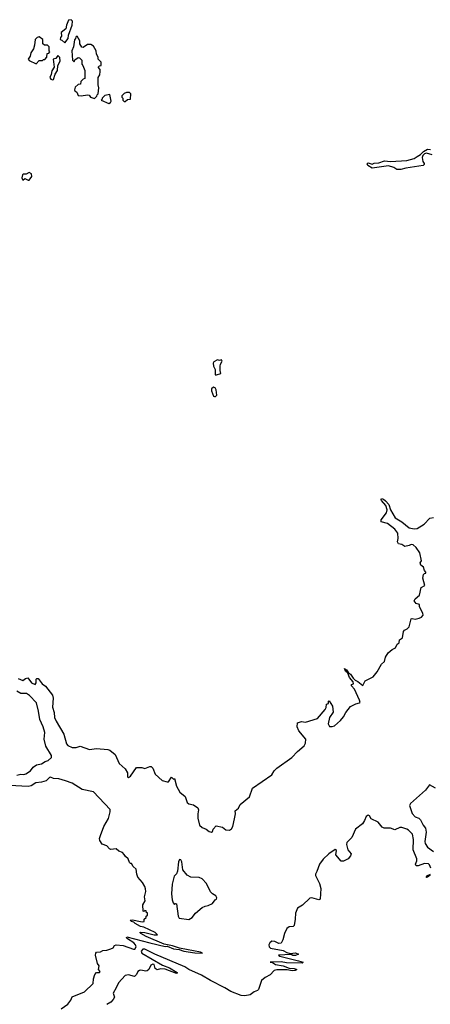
# Model space of a CAD drawing. Extents: x 2106670 to 2323771, y 35271 to 224896.
# Tile 385 of 419: x 2255434 to 2259443, y 196155 to 205770. Entities that reach past the tile are written whole.
import ezdxf

# ---------------------------------------------------------------- set-up
doc = ezdxf.new("R2010")
doc.units = 0

msp = doc.modelspace()

# ---------------------------------------------------------------- linework, layer by layer
at = {"layer": '0CON20XD'}
for points in [[(2255875, 205542.5), (2255907.1, 205585), (2255911.1, 205618.9), (2255947.5, 205715), (2255949.2, 205755), (2255935, 205770), (2255910, 205765), (2255890, 205715), (2255885, 205680), (2255840, 205645), (2255841.7, 205608.3), (2255832.5, 205595), (2255830, 205575), (2255845, 205570), (2255875, 205542.5)], [(2255595, 205340), (2255625, 205370), (2255655, 205370), (2255665, 205380), (2255678.3, 205381.7), (2255700, 205405), (2255701.7, 205438.3), (2255718.3, 205441.7), (2255727.5, 205455), (2255720, 205465), (2255720, 205505), (2255705, 205520), (2255675, 205520), (2255660, 205535), (2255660, 205575), (2255625, 205602.5), (2255605, 205597.5), (2255583.3, 205575), (2255579.3, 205520.7), (2255567.5, 205485), (2255543, 205447), (2255537, 205413), (2255517.5, 205385), (2255525, 205370), (2255595, 205340)], [(2256165, 205000), (2256188.3, 205021.7), (2256190, 205035), (2256200, 205045), (2256207.5, 205105), (2256200, 205135), (2256200, 205205), (2256217, 205233), (2256220, 205265), (2256220, 205285), (2256200, 205305), (2256211.7, 205318.3), (2256228.3, 205321.7), (2256230, 205355), (2256200, 205385), (2256200, 205405), (2256183, 205433), (2256180, 205465), (2256155, 205510), (2256127, 205527), (2256095, 205527.5), (2256055, 205500), (2256041.7, 205501.7), (2256020, 205535), (2256020, 205565), (2255995, 205610), (2255981.7, 205598.3), (2255980, 205585), (2255968.3, 205571.7), (2255957.5, 205505), (2255943.6, 205466.4), (2255950, 205375), (2255965, 205360), (2255971.7, 205378.3), (2256005, 205400), (2256018.3, 205398.3), (2256040, 205375), (2256040, 205335), (2256051.7, 205321.7), (2256070, 205275), (2256070, 205195), (2256055, 205190), (2256030, 205165), (2256028.3, 205141.7), (2256003, 205137), (2255975, 205110), (2255970, 205085), (2255973.3, 205075), (2255991.7, 205061.7), (2256005, 205030), (2256035, 205027.5), (2256096.7, 205036.7), (2256112.5, 205032.5), (2256125, 205013.8), (2256165, 205000)], [(2255755, 205181.2), (2255765, 205187.5), (2255780.5, 205239.5), (2255803.8, 205275), (2255806.1, 205323.9), (2255830, 205365), (2255825, 205400), (2255805, 205420), (2255785, 205390), (2255760, 205385), (2255770, 205305), (2255748.3, 205271.7), (2255742.5, 205235), (2255727.5, 205205), (2255738.3, 205188.3), (2255755, 205181.2)], [(2256305, 204952.5), (2256319.3, 204960.7), (2256327.5, 204975), (2256315, 205040), (2256265, 205030), (2256240, 205005), (2256240, 204995), (2256230, 204985), (2256305, 204952.5)], [(2256465, 204970), (2256485, 204990), (2256517, 204993), (2256520, 205045), (2256505, 205060), (2256475, 205060), (2256455, 205050), (2256430, 205025), (2256430, 205015), (2256440, 205005), (2256440, 204985), (2256455, 204970), (2256465, 204970)], [(2259461.7, 204451.7), (2259405, 204466), (2259385, 204460), (2259370, 204445), (2259363.3, 204425), (2259370.8, 204385), (2259384.3, 204365), (2259383.1, 204355), (2259372, 204345), (2259205, 204320.9), (2259155, 204306.2), (2259115, 204307.5), (2259086.4, 204326.4), (2259035, 204343.1), (2258875, 204321.2), (2258832, 204345), (2258827, 204363), (2258835, 204372.5), (2258875, 204360), (2258895, 204367.5), (2258939.4, 204370.6), (2258995, 204390.4), (2259055, 204384.4), (2259215, 204394.5), (2259285, 204413.1), (2259315, 204433.8), (2259346.2, 204453.8), (2259375, 204483.3), (2259415, 204504.2), (2259445, 204503.8)], [(2255525, 204202.5), (2255551.7, 204238.3), (2255550, 204265), (2255525, 204277.5), (2255497, 204263), (2255468.3, 204261.7), (2255460, 204255), (2255453.8, 204225), (2255463.6, 204203.6), (2255485, 204220), (2255515, 204202.5), (2255525, 204202.5)], [(2257355, 202302.5), (2257397.5, 202315), (2257390, 202345), (2257390, 202385), (2257393, 202407), (2257410, 202435), (2257405, 202450), (2257385, 202442.5), (2257365, 202447.5), (2257330, 202430), (2257323, 202417), (2257327.5, 202385), (2257342.5, 202355), (2257343, 202303), (2257355, 202302.5)], [(2257335, 202088.8), (2257345, 202091.2), (2257357.5, 202105), (2257351.2, 202155), (2257342.5, 202175), (2257325, 202180), (2257306.2, 202165), (2257305.8, 202145), (2257326.7, 202095), (2257335, 202088.8)], [(2255417.3, 199337.3), (2255465, 199317.5), (2255490, 199335), (2255511.7, 199341.7), (2255548.8, 199295), (2255585, 199278.8), (2255596.1, 199293.9), (2255595, 199330), (2255602.5, 199337.5), (2255615, 199336.7), (2255654, 199285), (2255685, 199262.5), (2255754.5, 199175), (2255759.2, 199145), (2255754.6, 199055.4), (2255769.6, 199005), (2255774.7, 198954.7), (2255789.3, 198919.3), (2255863.5, 198793.5), (2255890.5, 198699.5), (2255905, 198682.1), (2255945, 198663.8), (2255985, 198663.6), (2256025, 198675.7), (2256115, 198642.1), (2256185, 198653.5), (2256295, 198642.5), (2256315, 198635.6), (2256364.6, 198594.6), (2256404.3, 198505), (2256462, 198455), (2256487.5, 198415), (2256487.5, 198375), (2256495, 198370), (2256515, 198382.5), (2256575, 198467.1), (2256625, 198466.7), (2256655, 198456.7), (2256705, 198476.7), (2256715.9, 198475.9), (2256735, 198461.2), (2256755, 198403.3), (2256825, 198341.2), (2256875, 198326.2), (2256885, 198328.8), (2256915, 198372.5), (2256935, 198352.5), (2256945, 198360), (2256963.1, 198285), (2256995.7, 198225.7), (2257048.8, 198185), (2257068.8, 198125), (2257085, 198114), (2257131.3, 198101.3), (2257174.1, 198074.1), (2257180, 198055), (2257172, 198015), (2257174.2, 197974.2), (2257190, 197905), (2257215, 197882), (2257255.9, 197865.9), (2257285, 197843.3), (2257305, 197837.5), (2257315, 197842.5), (2257323.9, 197866.1), (2257353.3, 197896.7), (2257413.9, 197883.9), (2257445, 197860), (2257483, 197857), (2257503, 197867), (2257515, 197890), (2257532, 197965), (2257541.2, 198015), (2257537.5, 198045), (2257568.8, 198071.2), (2257587.5, 198105), (2257678.8, 198181.2), (2257707.5, 198265), (2257896.7, 198395), (2257918.8, 198435), (2257945, 198460), (2258091.2, 198565), (2258145, 198623.3), (2258212.3, 198677.7), (2258224, 198705), (2258226.2, 198745), (2258157.5, 198825), (2258142.5, 198865), (2258147.5, 198905), (2258183.6, 198916.4), (2258225, 198910), (2258342.5, 198945), (2258417.5, 199035), (2258427.5, 199055), (2258430, 199085), (2258448.3, 199091.7), (2258450, 199115), (2258455, 199117.5), (2258487.5, 199065), (2258493, 199007), (2258460, 198955), (2258443.9, 198893.9), (2258458.3, 198868.3), (2258485, 198866.7), (2258507.5, 198875), (2258566.7, 198925), (2258595, 198962.5), (2258616.7, 199005), (2258665, 199062.5), (2258715, 199090), (2258752.5, 199097.5), (2258756.7, 199103.3), (2258752.5, 199125), (2258702.2, 199232.2), (2258674, 199265), (2258673.6, 199276.4), (2258692.5, 199285), (2258690, 199305), (2258655, 199346.2), (2258638.8, 199388.8), (2258615, 199408.8), (2258604.3, 199435.7), (2258625, 199422), (2258642.5, 199392.5), (2258665, 199380), (2258689.7, 199339.7), (2258710, 199320), (2258736.5, 199306.5), (2258785, 199266.7), (2258807, 199313), (2258885, 199353.8), (2258922.5, 199402.5), (2258966, 199475), (2258995, 199503.3), (2259004.4, 199545), (2259032.1, 199587.9), (2259069.4, 199620.6), (2259102.7, 199637.3), (2259119.2, 199670.8), (2259138.8, 199685), (2259143.3, 199715), (2259172.5, 199735), (2259182.5, 199795), (2259190.7, 199809.3), (2259218.3, 199821.7), (2259235, 199842.5), (2259255, 199920), (2259265, 199923.3), (2259295, 199915.8), (2259335, 199924.4), (2259358, 199935), (2259374.2, 199955), (2259370.6, 199975), (2259336.7, 200035), (2259338.3, 200058.3), (2259305, 200070), (2259285.8, 200095), (2259294.6, 200115.4), (2259338.6, 200151.4), (2259352.5, 200225), (2259388.8, 200245), (2259370.8, 200315), (2259376.7, 200353.3), (2259385, 200362.5), (2259400, 200365), (2259400, 200375), (2259385, 200392.5), (2259375, 200422.5), (2259351.7, 200441.7), (2259342.5, 200465), (2259357.5, 200485), (2259340.8, 200565), (2259305, 200616), (2259275, 200642), (2259255, 200643.8), (2259235, 200633.8), (2259195, 200626.2), (2259165.9, 200645.9), (2259133, 200653), (2259121.2, 200671.2), (2259128.1, 200705), (2259127.1, 200755), (2259095.7, 200795), (2259025, 200850), (2258962.5, 200865), (2258964.4, 200885), (2259016, 200954), (2259021.8, 200985), (2259006.9, 201026.9), (2258967.1, 201075), (2258962.5, 201085), (2258966.7, 201093.3), (2258985, 201088.5), (2259005, 201073.1), (2259036.4, 201035), (2259054.6, 200984.6), (2259098.5, 200905), (2259165.7, 200865.7), (2259235, 200807.9), (2259285, 200798.8), (2259315, 200801.1), (2259384.2, 200845), (2259437, 200903), (2259475, 200910)], [(2255405, 198391.4), (2255445, 198401.9), (2255475, 198398.5), (2255495, 198406.5), (2255540, 198435), (2255565, 198470), (2255599.2, 198495), (2255645.3, 198504.7), (2255683.1, 198526.9), (2255712, 198535), (2255745, 198564), (2255743.1, 198585), (2255689.1, 198675), (2255673.5, 198745), (2255678.9, 198808.9), (2255663.8, 198865), (2255630.7, 198935), (2255617.6, 199017.6), (2255597.5, 199097.5), (2255530.8, 199170.8), (2255499.6, 199189.6), (2255445, 199189.2), (2255405, 199211.5)], [(2255838.7, 196111.3), (2255902.4, 196157.6), (2255932.5, 196195), (2255945, 196226.7), (2256065, 196275.7), (2256150.7, 196359.3), (2256155.4, 196405), (2256167.3, 196445), (2256185, 196464.5), (2256213.6, 196466.4), (2256218.8, 196475), (2256204, 196495), (2256209.3, 196529.3), (2256192.5, 196555), (2256174.6, 196635), (2256175.6, 196654.4), (2256185, 196662.9), (2256224, 196666), (2256245, 196680), (2256285, 196682.5), (2256325, 196697.5), (2256345, 196707.5), (2256359.5, 196730.5), (2256375, 196736.9), (2256445, 196728.9), (2256545, 196692.1), (2256556.8, 196693.2), (2256571, 196715), (2256565.5, 196735.5), (2256546.7, 196756.7), (2256487.8, 196795), (2256477.5, 196805), (2256480, 196815), (2256705, 196756.5), (2256855, 196719.2), (2256875, 196721.2), (2256935, 196696), (2256991.2, 196691.2), (2257037.5, 196675), (2257143.3, 196656.7), (2257220, 196655), (2257200, 196665), (2256995, 196702.5), (2256925, 196726.7), (2256845, 196743.8), (2256668.7, 196818.7), (2256617.5, 196845), (2256607.5, 196855), (2256611.7, 196858.3), (2256655, 196855.7), (2256745, 196832.9), (2256780, 196835), (2256756.7, 196855), (2256645, 196906.7), (2256614.7, 196914.7), (2256562.5, 196942.5), (2256547.5, 196957.5), (2256523.8, 196965), (2256512.5, 196977.5), (2256535, 196981.4), (2256614.3, 196964.3), (2256635, 196960), (2256650, 196965), (2256650, 196985), (2256668.3, 197001.7), (2256670, 197015), (2256680, 197025), (2256680, 197045), (2256670, 197055), (2256668.3, 197068.3), (2256655, 197070), (2256645, 197060), (2256640, 197065), (2256637.5, 197125), (2256657.5, 197165), (2256653.3, 197205), (2256663.8, 197255), (2256663.6, 197283.6), (2256656.1, 197306.1), (2256633, 197343), (2256587.5, 197395), (2256576.7, 197425), (2256570, 197475), (2256541.2, 197501.2), (2256525, 197530), (2256515, 197530), (2256505, 197540), (2256492.5, 197575), (2256467, 197597), (2256455, 197617.5), (2256436.1, 197636.1), (2256401.4, 197651.4), (2256375, 197672), (2256325, 197666.7), (2256311.8, 197671.8), (2256285, 197703.8), (2256240, 197720), (2256216.7, 197755), (2256214.2, 197775), (2256222.1, 197805), (2256255, 197890.9), (2256299.4, 197970.6), (2256317.8, 198035), (2256316.9, 198056.9), (2256155, 198230.5), (2256045, 198253.6), (2255944.7, 198314.7), (2255881.2, 198338.8), (2255817.4, 198357.4), (2255765, 198360.4), (2255735, 198372.2), (2255725, 198370), (2255693.3, 198336.7), (2255646.3, 198323.7), (2255591.4, 198318.6), (2255545, 198287.5), (2255515, 198281.9), (2255335, 198291.2)], [(2259492.5, 198265), (2259435, 198297.1), (2259394.6, 198245.4), (2259248.8, 198115), (2259240.8, 198095), (2259265, 198018), (2259295, 197985.6), (2259331.2, 197971.2), (2259347.7, 197957.7), (2259372.9, 197905), (2259395.7, 197875.7), (2259402, 197835), (2259388.6, 197745), (2259392.2, 197725), (2259415, 197690.8), (2259475, 197646.2)], [(2259449.2, 197485), (2259435, 197517.5), (2259425, 197526.7), (2259385, 197528.8), (2259325, 197507.5), (2259305, 197508.8), (2259299.2, 197525), (2259310.5, 197555), (2259311.1, 197575), (2259274.4, 197664.4), (2259277.5, 197765), (2259267.5, 197815), (2259230.8, 197855), (2259215, 197866.9), (2259165, 197880.8), (2259145, 197880), (2259095, 197858.8), (2259053.6, 197873.6), (2258993.6, 197873.6), (2258973.6, 197883.6), (2258932.5, 197935), (2258865, 197967.5), (2258847.5, 197995), (2258835, 198002.5), (2258815, 197990), (2258801.7, 197948.3), (2258781.7, 197918.3), (2258712.5, 197865), (2258675.5, 197784.5), (2258627.8, 197735), (2258624.7, 197715), (2258638.5, 197665), (2258668.9, 197625), (2258663.6, 197605), (2258641.5, 197575), (2258595, 197551.9), (2258572.1, 197552.1), (2258519.4, 197615), (2258525.6, 197655.6), (2258515, 197668), (2258451.4, 197625), (2258395, 197570.8), (2258362.2, 197525), (2258335, 197451.2), (2258322.7, 197427.3), (2258322.6, 197412.6), (2258359.4, 197335), (2258372.9, 197285), (2258368.3, 197181.7), (2258355, 197173.8), (2258285, 197194), (2258265, 197191.2), (2258195, 197124.2), (2258145, 197092.9), (2258125.7, 197045.7), (2258124.5, 196985), (2258112.5, 196925), (2258105, 196913.8), (2258065, 196910.8), (2258042.9, 196895), (2258020.6, 196845), (2258004.3, 196785), (2257987.3, 196752.7), (2257965, 196748), (2257925, 196767.8), (2257895, 196770.5), (2257874.4, 196755), (2257865.6, 196735), (2257867.8, 196715), (2257883.3, 196703.3), (2258005, 196680), (2258041.2, 196661.2), (2258075, 196652.5), (2258126.3, 196656.3), (2258155.6, 196645.6), (2258125, 196630.6), (2258101.9, 196631.9), (2258085, 196640), (2257960, 196635), (2257975, 196623.8), (2258155, 196580.8), (2258200, 196565), (2258191.7, 196558.3)], [(2257085, 196984), (2257117, 197003), (2257151.2, 197045), (2257215, 197100), (2257245, 197113.8), (2257275, 197118.8), (2257315, 197140), (2257343.6, 197176.4), (2257356.7, 197183.3), (2257357.5, 197195), (2257347.5, 197215), (2257315, 197233.3), (2257295, 197253.3), (2257257.8, 197335), (2257215, 197379.4), (2257185, 197392.2), (2257105, 197397.1), (2257067.4, 197417.4), (2257027.1, 197467.1), (2257017.3, 197547.3), (2257007.5, 197565), (2256995, 197568.6), (2256984.6, 197545), (2256974.4, 197455), (2256965, 197430), (2256942.3, 197407.7), (2256922.3, 197327.7), (2256916.2, 197235), (2256923.3, 197175), (2256933.3, 197145), (2256945, 197130), (2256955, 197140), (2256965, 197137.5), (2256982.1, 197015), (2256990.8, 196995), (2257085, 196984)], [(2259445, 197420), (2259416.7, 197395), (2259402, 197392), (2259415, 197413.3), (2259443.6, 197426.4)], [(2258191.7, 196558.3), (2258039.1, 196559.1), (2257985, 196569.4), (2257880, 196565), (2257901.7, 196561.7), (2257930, 196545), (2258005, 196530), (2258065, 196509.2), (2258115, 196505.5), (2258140, 196495), (2258123.3, 196485), (2258095, 196480.7), (2258045, 196491.1), (2257945, 196490.6), (2257917.5, 196485), (2257878.3, 196441.7), (2257831.7, 196418.3), (2257795, 196387.5), (2257765, 196300), (2257755, 196290), (2257723.9, 196276.1), (2257685, 196248), (2257631.7, 196238.3), (2257595, 196242.3), (2257495, 196280.2), (2257436.9, 196316.9), (2257295, 196386.4), (2257208.6, 196438.6), (2257085.6, 196495), (2257045, 196520.9), (2256754.2, 196644.2), (2256655, 196692.6), (2256635, 196693.3), (2256619.6, 196675), (2256625, 196654.4), (2256828.6, 196538.6), (2256895, 196510), (2256970, 196465), (2256970, 196460), (2256965, 196456.2), (2256855, 196497.3), (2256807.7, 196502.3), (2256775, 196491.2), (2256755.9, 196505.9), (2256745, 196543.3), (2256735, 196547.1), (2256715, 196536), (2256694, 196496), (2256679.1, 196480.9), (2256665, 196477.3), (2256615, 196487.5), (2256602.5, 196485), (2256586.7, 196475), (2256574, 196445), (2256555, 196426), (2256495, 196444.3), (2256465, 196435.7), (2256400, 196365), (2256375, 196315.8), (2256345.7, 196265), (2256358.6, 196225), (2256345, 196202), (2256322.9, 196175), (2256285, 196151.9)]]:
    msp.add_lwpolyline(points, dxfattribs=at)

doc.saveas('drawing.dxf')
